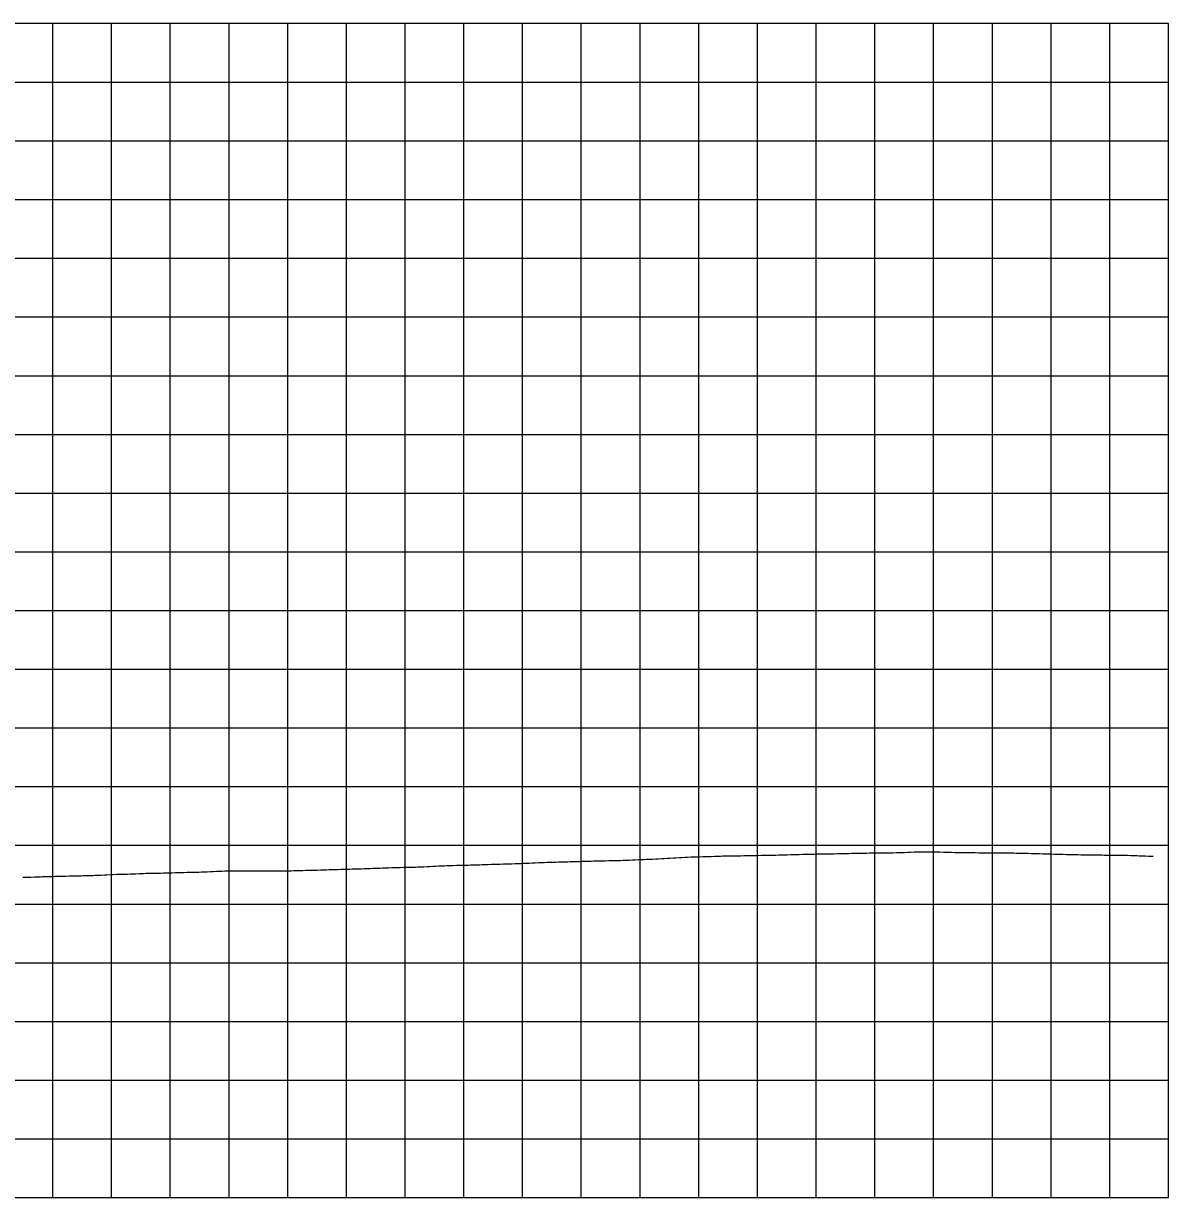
# Model space of a CAD drawing. Extents: x -7164 to 2214450, y -19642 to 253469.
# Drawn here: x 1625 to 2600, y 9000 to 10000 of the extents above; entities that cross this region are included whole.
import ezdxf

# ---------------------------------------------------------------- set-up
doc = ezdxf.new("R2010")
doc.units = 0
for name, color, linetype in [('DESIGN - PROFILE - Proposed Curve Text', 7, 'Continuous'), ('DESIGN - SCRATCH - User 1', 7, 'Continuous'), ('DESIGN - SHEET - Light Grid', 7, 'Continuous'), ('SURVEY - PROFILE - Ground Line with Text', 7, 'Continuous')]:
    doc.layers.add(name, color=color, linetype=linetype)

msp = doc.modelspace()

# ---------------------------------------------------------------- linework, layer by layer
at = {"layer": 'DESIGN - PROFILE - Proposed Curve Text'}
msp.add_line((1306.9, 9950), (2600, 9950), dxfattribs=at)
msp.add_line((1306.9, 9950), (2600, 9950), dxfattribs=at)
at = {"layer": 'DESIGN - SCRATCH - User 1'}
for p, q in [((2600, 10000), (0, 10000)), ((2600, 10000), (0, 10000)), ((2600, 9000), (2600, 10000)), ((2600, 9000), (2600, 10000)), ((0, 9000), (2600, 9000)), ((0, 9000), (2600, 9000))]:
    msp.add_line(p, q, dxfattribs=at)
at = {"layer": 'DESIGN - SHEET - Light Grid'}
for p, q in [((1650, 9000), (1650, 10000)), ((1650, 9000), (1650, 10000)), ((1700, 9000), (1700, 10000)), ((1700, 9000), (1700, 10000)), ((1750, 9000), (1750, 10000)), ((1750, 9000), (1750, 10000)), ((1800, 9000), (1800, 10000)), ((1800, 9000), (1800, 10000)), ((1850, 9000), (1850, 10000)), ((1850, 9000), (1850, 10000)), ((1900, 9000), (1900, 10000)), ((1900, 9000), (1900, 10000)), ((1950, 9000), (1950, 10000)), ((1950, 9000), (1950, 10000)), ((2000, 9000), (2000, 10000)), ((2000, 9000), (2000, 10000)), ((2050, 9000), (2050, 10000)), ((2050, 9000), (2050, 10000)), ((2100, 9000), (2100, 10000)), ((2100, 9000), (2100, 10000)), ((2150, 9000), (2150, 10000)), ((2150, 9000), (2150, 10000)), ((2200, 9000), (2200, 10000)), ((2200, 9000), (2200, 10000)), ((2250, 9000), (2250, 10000)), ((2250, 9000), (2250, 10000)), ((2300, 9000), (2300, 10000)), ((2300, 9000), (2300, 10000)), ((2350, 9000), (2350, 10000)), ((2350, 9000), (2350, 10000)), ((2400, 9000), (2400, 10000)), ((2400, 9000), (2400, 10000)), ((2450, 9000), (2450, 10000)), ((2450, 9000), (2450, 10000)), ((2500, 9000), (2500, 10000)), ((2500, 9000), (2500, 10000)), ((2550, 9000), (2550, 10000)), ((2550, 9000), (2550, 10000)), ((0, 9950), (2600, 9950)), ((0, 9950), (2600, 9950)), ((0, 9900), (2600, 9900)), ((0, 9900), (2600, 9900)), ((0, 9850), (2600, 9850)), ((0, 9850), (2600, 9850)), ((0, 9800), (2600, 9800)), ((0, 9800), (2600, 9800)), ((0, 9750), (2600, 9750)), ((0, 9750), (2600, 9750)), ((0, 9700), (2600, 9700)), ((0, 9700), (2600, 9700)), ((0, 9650), (2600, 9650)), ((0, 9650), (2600, 9650)), ((0, 9600), (2600, 9600)), ((0, 9600), (2600, 9600)), ((0, 9550), (2600, 9550)), ((0, 9550), (2600, 9550)), ((0, 9500), (2600, 9500)), ((0, 9500), (2600, 9500)), ((0, 9450), (2600, 9450)), ((0, 9450), (2600, 9450)), ((0, 9400), (2600, 9400)), ((0, 9400), (2600, 9400)), ((0, 9350), (2600, 9350)), ((0, 9350), (2600, 9350)), ((0, 9300), (2600, 9300)), ((0, 9300), (2600, 9300)), ((0, 9250), (2600, 9250)), ((0, 9250), (2600, 9250)), ((0, 9200), (2600, 9200)), ((0, 9200), (2600, 9200)), ((0, 9150), (2600, 9150)), ((0, 9150), (2600, 9150)), ((0, 9100), (2600, 9100)), ((0, 9100), (2600, 9100)), ((0, 9050), (2600, 9050)), ((0, 9050), (2600, 9050))]:
    msp.add_line(p, q, dxfattribs=at)
at = {"layer": 'SURVEY - PROFILE - Ground Line with Text'}
for points in [[(2178.5, 9289.3), (2180.5, 9289.4), (2183.5, 9289.6), (2185.5, 9289.7), (2188.5, 9289.9), (2190.5, 9290), (2193.5, 9290.1), (2195.5, 9290.1), (2198.5, 9290.2), (2200.5, 9290.3), (2203.5, 9290.4), (2205.5, 9290.5), (2208.5, 9290.6), (2210.5, 9290.6), (2213.4, 9290.7), (2215.5, 9290.8), (2218.4, 9290.8), (2220.5, 9290.9), (2223.4, 9290.9), (2225.5, 9291), (2228.4, 9291), (2230.5, 9291.1), (2233.4, 9291.1), (2235.5, 9291.1), (2238.4, 9291.2), (2240.5, 9291.2), (2243.4, 9291.3), (2245.5, 9291.3), (2248.4, 9291.4), (2250.5, 9291.4), (2253.4, 9291.5), (2255.5, 9291.5), (2258.4, 9291.6), (2260.5, 9291.6), (2263.4, 9291.7), (2265.5, 9291.7), (2268.3, 9291.8), (2270.4, 9291.9), (2273.3, 9292), (2275.4, 9292), (2278.3, 9292.1), (2280.4, 9292.2), (2283.3, 9292.2), (2285.4, 9292.3), (2288.3, 9292.4), (2290.4, 9292.4), (2293.3, 9292.5), (2295.4, 9292.5), (2298.3, 9292.5), (2300.4, 9292.6), (2303.3, 9292.6), (2305.4, 9292.7), (2308.3, 9292.7), (2310.4, 9292.7), (2313.3, 9292.8), (2315.4, 9292.8), (2318.3, 9292.9), (2320.3, 9292.9), (2323.2, 9293), (2325.3, 9293.1), (2328.2, 9293.1), (2330.4, 9293.2), (2333.2, 9293.3), (2335.4, 9293.3), (2338.2, 9293.4), (2340.4, 9293.4), (2343.2, 9293.4), (2345.4, 9293.5), (2348.3, 9293.5), (2350.3, 9293.5), (2353.3, 9293.5), (2355.3, 9293.6), (2358.3, 9293.6), (2360.3, 9293.6), (2363.3, 9293.6), (2365.3, 9293.7), (2368.3, 9293.8), (2370.3, 9293.8), (2373.3, 9294), (2375.3, 9294), (2378.4, 9294.2), (2380.3, 9294.2), (2383.4, 9294.3), (2385.3, 9294.3), (2388.4, 9294.5), (2390.3, 9294.5), (2393.3, 9294.4), (2395.2, 9294.4), (2398.3, 9294.4), (2400.2, 9294.3), (2403.3, 9294.3), (2405.2, 9294.3), (2408.3, 9294.2), (2410.2, 9294.2), (2413.3, 9294.1), (2415.2, 9294.1), (2418.3, 9294), (2420.2, 9294), (2423.3, 9293.9), (2425.2, 9293.9), (2428.3, 9293.9)], [(2178.5, 9289.3), (2180.5, 9289.4), (2183.5, 9289.6), (2185.5, 9289.7), (2188.5, 9289.9), (2190.5, 9290), (2193.5, 9290.1), (2195.5, 9290.1), (2198.5, 9290.2), (2200.5, 9290.3), (2203.5, 9290.4), (2205.5, 9290.5), (2208.5, 9290.6), (2210.5, 9290.6), (2213.4, 9290.7), (2215.5, 9290.8), (2218.4, 9290.8), (2220.5, 9290.9), (2223.4, 9290.9), (2225.5, 9291), (2228.4, 9291), (2230.5, 9291.1), (2233.4, 9291.1), (2235.5, 9291.1), (2238.4, 9291.2), (2240.5, 9291.2), (2243.4, 9291.3), (2245.5, 9291.3), (2248.4, 9291.4), (2250.5, 9291.4), (2253.4, 9291.5), (2255.5, 9291.5), (2258.4, 9291.6), (2260.5, 9291.6), (2263.4, 9291.7), (2265.5, 9291.7), (2268.3, 9291.8), (2270.4, 9291.9), (2273.3, 9292), (2275.4, 9292), (2278.3, 9292.1), (2280.4, 9292.2), (2283.3, 9292.2), (2285.4, 9292.3), (2288.3, 9292.4), (2290.4, 9292.4), (2293.3, 9292.5), (2295.4, 9292.5), (2298.3, 9292.5), (2300.4, 9292.6), (2303.3, 9292.6), (2305.4, 9292.7), (2308.3, 9292.7), (2310.4, 9292.7), (2313.3, 9292.8), (2315.4, 9292.8), (2318.3, 9292.9), (2320.3, 9292.9), (2323.2, 9293), (2325.3, 9293.1), (2328.2, 9293.1), (2330.4, 9293.2), (2333.2, 9293.3), (2335.4, 9293.3), (2338.2, 9293.4), (2340.4, 9293.4), (2343.2, 9293.4), (2345.4, 9293.5), (2348.3, 9293.5), (2350.3, 9293.5), (2353.3, 9293.5), (2355.3, 9293.6), (2358.3, 9293.6), (2360.3, 9293.6), (2363.3, 9293.6), (2365.3, 9293.7), (2368.3, 9293.8), (2370.3, 9293.8), (2373.3, 9294), (2375.3, 9294), (2378.4, 9294.2), (2380.3, 9294.2), (2383.4, 9294.3), (2385.3, 9294.3), (2388.4, 9294.5), (2390.3, 9294.5), (2393.3, 9294.4), (2395.2, 9294.4), (2398.3, 9294.4), (2400.2, 9294.3), (2403.3, 9294.3), (2405.2, 9294.3), (2408.3, 9294.2), (2410.2, 9294.2), (2413.3, 9294.1), (2415.2, 9294.1), (2418.3, 9294), (2420.2, 9294), (2423.3, 9293.9), (2425.2, 9293.9), (2428.3, 9293.9)], [(2428.3, 9293.9), (2430.3, 9293.9), (2433.2, 9293.8), (2435.3, 9293.8), (2438.2, 9293.7), (2440.3, 9293.7), (2443.2, 9293.7), (2445.2, 9293.7), (2448.2, 9293.7), (2450.2, 9293.7), (2453.2, 9293.7), (2455.2, 9293.6), (2458.2, 9293.6), (2460.2, 9293.6), (2463.2, 9293.6), (2465.2, 9293.6), (2468.2, 9293.5), (2470.2, 9293.4), (2473.2, 9293.3), (2475.2, 9293.3), (2478.2, 9293.2), (2480.2, 9293.2), (2483.1, 9293.1), (2485.2, 9293), (2488.1, 9292.9), (2490.2, 9292.9), (2493.1, 9292.8), (2495.2, 9292.8), (2498.1, 9292.7), (2500.2, 9292.6), (2503.1, 9292.5), (2505.2, 9292.5), (2508.1, 9292.4), (2510.2, 9292.4), (2513, 9292.3), (2515.2, 9292.2), (2518, 9292.2), (2520.2, 9292.1), (2523, 9292.1), (2525.2, 9292), (2528.1, 9292), (2530.2, 9291.9), (2533.1, 9291.9), (2535.2, 9291.8), (2537.3, 9291.8), (2543.1, 9291.8), (2545.2, 9291.7), (2548.1, 9291.7), (2550.2, 9291.7), (2553.1, 9291.7), (2555.2, 9291.6), (2558.1, 9291.6), (2560.2, 9291.6), (2563.1, 9291.6), (2565.2, 9291.5), (2568, 9291.4), (2570.1, 9291.3), (2573, 9291.2), (2575.1, 9291.1), (2578, 9291), (2580.1, 9290.9), (2583, 9290.8), (2585.1, 9290.8), (2587, 9290.7)], [(2428.3, 9293.9), (2430.3, 9293.9), (2433.2, 9293.8), (2435.3, 9293.8), (2438.2, 9293.7), (2440.3, 9293.7), (2443.2, 9293.7), (2445.2, 9293.7), (2448.2, 9293.7), (2450.2, 9293.7), (2453.2, 9293.7), (2455.2, 9293.6), (2458.2, 9293.6), (2460.2, 9293.6), (2463.2, 9293.6), (2465.2, 9293.6), (2468.2, 9293.5), (2470.2, 9293.4), (2473.2, 9293.3), (2475.2, 9293.3), (2478.2, 9293.2), (2480.2, 9293.2), (2483.1, 9293.1), (2485.2, 9293), (2488.1, 9292.9), (2490.2, 9292.9), (2493.1, 9292.8), (2495.2, 9292.8), (2498.1, 9292.7), (2500.2, 9292.6), (2503.1, 9292.5), (2505.2, 9292.5), (2508.1, 9292.4), (2510.2, 9292.4), (2513, 9292.3), (2515.2, 9292.2), (2518, 9292.2), (2520.2, 9292.1), (2523, 9292.1), (2525.2, 9292), (2528.1, 9292), (2530.2, 9291.9), (2533.1, 9291.9), (2535.2, 9291.8), (2537.3, 9291.8), (2543.1, 9291.8), (2545.2, 9291.7), (2548.1, 9291.7), (2550.2, 9291.7), (2553.1, 9291.7), (2555.2, 9291.6), (2558.1, 9291.6), (2560.2, 9291.6), (2563.1, 9291.6), (2565.2, 9291.5), (2568, 9291.4), (2570.1, 9291.3), (2573, 9291.2), (2575.1, 9291.1), (2578, 9291), (2580.1, 9290.9), (2583, 9290.8), (2585.1, 9290.8), (2587, 9290.7)], [(1686.1, 9274.5), (1689.2, 9274.6), (1691.1, 9274.7), (1694.1, 9274.8), (1696.1, 9274.9), (1699.1, 9275.1), (1701.1, 9275.1), (1704.1, 9275.3), (1706.1, 9275.3), (1708.7, 9275.4), (1710.8, 9275.4), (1713.7, 9275.5), (1715.8, 9275.6), (1718.7, 9275.7), (1720.8, 9275.8), (1723.5, 9276), (1725.7, 9276.1), (1726.8, 9276.1), (1727.1, 9276.1), (1729.3, 9276.2), (1731.5, 9276.2), (1734.3, 9276.3), (1736.5, 9276.3), (1739.3, 9276.4), (1741.6, 9276.4), (1744.3, 9276.5), (1746.6, 9276.5), (1749.3, 9276.6), (1751.6, 9276.6), (1754.3, 9276.7), (1756.6, 9276.8), (1759.3, 9276.8), (1761.6, 9276.9), (1764.3, 9277), (1766.5, 9277), (1769.3, 9277.1), (1771.5, 9277.2), (1774.3, 9277.2), (1776.5, 9277.3), (1779.3, 9277.5), (1781.5, 9277.5), (1784.3, 9277.7), (1786.5, 9277.7), (1789.3, 9277.9), (1791.5, 9277.9), (1794.3, 9278.1), (1796.5, 9278.2), (1799.3, 9278.3), (1801.5, 9278.4), (1803, 9278.3), (1805.2, 9278.4), (1808, 9278.3), (1810.3, 9278.4), (1813, 9278.3), (1815.2, 9278.3), (1818, 9278.3), (1820.2, 9278.3), (1823, 9278.3), (1825.2, 9278.3), (1828, 9278.2), (1830.3, 9278.3), (1833, 9278.2), (1835.3, 9278.3), (1838, 9278.2), (1840.3, 9278.3), (1843, 9278.2), (1845.3, 9278.3), (1848, 9278.3), (1850.3, 9278.3), (1853, 9278.4), (1855.3, 9278.5), (1858, 9278.5), (1860.3, 9278.6), (1863, 9278.6), (1865.3, 9278.7), (1868, 9278.7), (1870.3, 9278.8), (1873, 9278.8), (1875.3, 9278.9), (1878, 9279), (1880.3, 9279.1), (1883, 9279.2), (1885.3, 9279.3), (1888, 9279.4), (1890.3, 9279.4), (1893, 9279.5), (1895.3, 9279.6), (1898, 9279.7), (1900.3, 9279.8), (1902.8, 9279.8), (1905, 9279.9), (1907.8, 9280), (1910, 9280), (1912.8, 9280.1), (1915, 9280.2), (1917.8, 9280.2), (1920, 9280.3), (1922.8, 9280.4), (1925, 9280.4), (1925.8, 9280.5), (1928.6, 9280.6)], [(1686.1, 9274.5), (1689.2, 9274.6), (1691.1, 9274.7), (1694.1, 9274.8), (1696.1, 9274.9), (1699.1, 9275.1), (1701.1, 9275.1), (1704.1, 9275.3), (1706.1, 9275.3), (1708.7, 9275.4), (1710.8, 9275.4), (1713.7, 9275.5), (1715.8, 9275.6), (1718.7, 9275.7), (1720.8, 9275.8), (1723.5, 9276), (1725.7, 9276.1), (1726.8, 9276.1), (1727.1, 9276.1), (1729.3, 9276.2), (1731.5, 9276.2), (1734.3, 9276.3), (1736.5, 9276.3), (1739.3, 9276.4), (1741.6, 9276.4), (1744.3, 9276.5), (1746.6, 9276.5), (1749.3, 9276.6), (1751.6, 9276.6), (1754.3, 9276.7), (1756.6, 9276.8), (1759.3, 9276.8), (1761.6, 9276.9), (1764.3, 9277), (1766.5, 9277), (1769.3, 9277.1), (1771.5, 9277.2), (1774.3, 9277.2), (1776.5, 9277.3), (1779.3, 9277.5), (1781.5, 9277.5), (1784.3, 9277.7), (1786.5, 9277.7), (1789.3, 9277.9), (1791.5, 9277.9), (1794.3, 9278.1), (1796.5, 9278.2), (1799.3, 9278.3), (1801.5, 9278.4), (1803, 9278.3), (1805.2, 9278.4), (1808, 9278.3), (1810.3, 9278.4), (1813, 9278.3), (1815.2, 9278.3), (1818, 9278.3), (1820.2, 9278.3), (1823, 9278.3), (1825.2, 9278.3), (1828, 9278.2), (1830.3, 9278.3), (1833, 9278.2), (1835.3, 9278.3), (1838, 9278.2), (1840.3, 9278.3), (1843, 9278.2), (1845.3, 9278.3), (1848, 9278.3), (1850.3, 9278.3), (1853, 9278.4), (1855.3, 9278.5), (1858, 9278.5), (1860.3, 9278.6), (1863, 9278.6), (1865.3, 9278.7), (1868, 9278.7), (1870.3, 9278.8), (1873, 9278.8), (1875.3, 9278.9), (1878, 9279), (1880.3, 9279.1), (1883, 9279.2), (1885.3, 9279.3), (1888, 9279.4), (1890.3, 9279.4), (1893, 9279.5), (1895.3, 9279.6), (1898, 9279.7), (1900.3, 9279.8), (1902.8, 9279.8), (1905, 9279.9), (1907.8, 9280), (1910, 9280), (1912.8, 9280.1), (1915, 9280.2), (1917.8, 9280.2), (1920, 9280.3), (1922.8, 9280.4), (1925, 9280.4), (1925.8, 9280.5), (1928.6, 9280.6)], [(1928.6, 9280.6), (1930.8, 9280.7), (1933.6, 9280.8), (1935.8, 9280.8), (1938.6, 9281), (1940.8, 9281), (1943.7, 9281.1), (1945.8, 9281.2), (1948.7, 9281.3), (1950.8, 9281.3), (1953.7, 9281.4), (1955.8, 9281.4), (1958.7, 9281.5), (1960.8, 9281.6), (1963.7, 9281.7), (1965.8, 9281.7), (1968.6, 9281.9), (1970.7, 9281.9), (1973.6, 9282.1), (1975.7, 9282.2), (1978.6, 9282.4), (1980.7, 9282.4), (1983.6, 9282.6), (1985.7, 9282.7), (1988.6, 9282.8), (1990.7, 9282.9), (1993.6, 9283), (1995.7, 9283), (1998.6, 9283.1), (2000.7, 9283.2), (2003.6, 9283.2), (2005.7, 9283.3), (2008.6, 9283.4), (2010.7, 9283.4), (2013.6, 9283.5), (2015.7, 9283.6), (2018.6, 9283.6), (2020.7, 9283.7), (2023.6, 9283.8), (2025.7, 9283.9), (2028.6, 9283.9), (2030.7, 9284), (2033.6, 9284.1), (2035.7, 9284.1), (2038.6, 9284.2), (2040.7, 9284.3), (2043.6, 9284.4), (2045.7, 9284.5), (2048.6, 9284.6), (2050.7, 9284.7), (2053.6, 9284.8), (2055.7, 9284.9), (2058.6, 9285.1), (2060.7, 9285.1), (2063.6, 9285.3), (2065.7, 9285.3), (2068.5, 9285.4), (2070.6, 9285.5), (2073.5, 9285.6), (2075.6, 9285.7), (2078.5, 9285.7), (2080.6, 9285.8), (2083.5, 9285.9), (2085.6, 9286), (2088.5, 9286), (2090.6, 9286.1), (2093.5, 9286.2), (2095.6, 9286.3), (2098.5, 9286.3), (2100.6, 9286.4), (2103.4, 9286.5), (2105.6, 9286.5), (2108.4, 9286.6), (2110.6, 9286.7), (2113.4, 9286.7), (2115.6, 9286.8), (2118.4, 9286.9), (2120.6, 9286.9), (2123.4, 9287), (2125.6, 9287), (2128.5, 9287.1), (2130.6, 9287.2), (2133.5, 9287.2), (2135.6, 9287.3), (2138.5, 9287.3), (2140.6, 9287.4), (2143.5, 9287.5), (2145.5, 9287.6), (2148.5, 9287.8), (2150.5, 9287.9), (2153.5, 9288), (2155.5, 9288.1), (2158.5, 9288.3), (2160.5, 9288.3), (2163.5, 9288.5), (2165.5, 9288.6), (2168.5, 9288.8), (2170.5, 9288.8), (2173.5, 9289.1), (2175.5, 9289.1), (2178.5, 9289.3)], [(1928.6, 9280.6), (1930.8, 9280.7), (1933.6, 9280.8), (1935.8, 9280.8), (1938.6, 9281), (1940.8, 9281), (1943.7, 9281.1), (1945.8, 9281.2), (1948.7, 9281.3), (1950.8, 9281.3), (1953.7, 9281.4), (1955.8, 9281.4), (1958.7, 9281.5), (1960.8, 9281.6), (1963.7, 9281.7), (1965.8, 9281.7), (1968.6, 9281.9), (1970.7, 9281.9), (1973.6, 9282.1), (1975.7, 9282.2), (1978.6, 9282.4), (1980.7, 9282.4), (1983.6, 9282.6), (1985.7, 9282.7), (1988.6, 9282.8), (1990.7, 9282.9), (1993.6, 9283), (1995.7, 9283), (1998.6, 9283.1), (2000.7, 9283.2), (2003.6, 9283.2), (2005.7, 9283.3), (2008.6, 9283.4), (2010.7, 9283.4), (2013.6, 9283.5), (2015.7, 9283.6), (2018.6, 9283.6), (2020.7, 9283.7), (2023.6, 9283.8), (2025.7, 9283.9), (2028.6, 9283.9), (2030.7, 9284), (2033.6, 9284.1), (2035.7, 9284.1), (2038.6, 9284.2), (2040.7, 9284.3), (2043.6, 9284.4), (2045.7, 9284.5), (2048.6, 9284.6), (2050.7, 9284.7), (2053.6, 9284.8), (2055.7, 9284.9), (2058.6, 9285.1), (2060.7, 9285.1), (2063.6, 9285.3), (2065.7, 9285.3), (2068.5, 9285.4), (2070.6, 9285.5), (2073.5, 9285.6), (2075.6, 9285.7), (2078.5, 9285.7), (2080.6, 9285.8), (2083.5, 9285.9), (2085.6, 9286), (2088.5, 9286), (2090.6, 9286.1), (2093.5, 9286.2), (2095.6, 9286.3), (2098.5, 9286.3), (2100.6, 9286.4), (2103.4, 9286.5), (2105.6, 9286.5), (2108.4, 9286.6), (2110.6, 9286.7), (2113.4, 9286.7), (2115.6, 9286.8), (2118.4, 9286.9), (2120.6, 9286.9), (2123.4, 9287), (2125.6, 9287), (2128.5, 9287.1), (2130.6, 9287.2), (2133.5, 9287.2), (2135.6, 9287.3), (2138.5, 9287.3), (2140.6, 9287.4), (2143.5, 9287.5), (2145.5, 9287.6), (2148.5, 9287.8), (2150.5, 9287.9), (2153.5, 9288), (2155.5, 9288.1), (2158.5, 9288.3), (2160.5, 9288.3), (2163.5, 9288.5), (2165.5, 9288.6), (2168.5, 9288.8), (2170.5, 9288.8), (2173.5, 9289.1), (2175.5, 9289.1), (2178.5, 9289.3)], [(1624.4, 9272.8), (1626.3, 9272.9), (1629.4, 9273), (1631.3, 9273), (1634.4, 9273.1), (1636.3, 9273.2), (1639.4, 9273.2), (1641.3, 9273.3), (1644.4, 9273.4), (1646.3, 9273.4), (1649.4, 9273.5), (1651.3, 9273.6), (1654.4, 9273.6), (1656.3, 9273.7), (1659.2, 9273.8), (1661.1, 9273.8), (1664.2, 9273.9), (1666.1, 9273.9), (1669.2, 9274), (1671.1, 9274.1), (1674.2, 9274.1), (1676.1, 9274.2), (1679.2, 9274.2), (1681.1, 9274.3), (1684.2, 9274.4), (1686.1, 9274.5)], [(1624.4, 9272.8), (1626.3, 9272.9), (1629.4, 9273), (1631.3, 9273), (1634.4, 9273.1), (1636.3, 9273.2), (1639.4, 9273.2), (1641.3, 9273.3), (1644.4, 9273.4), (1646.3, 9273.4), (1649.4, 9273.5), (1651.3, 9273.6), (1654.4, 9273.6), (1656.3, 9273.7), (1659.2, 9273.8), (1661.1, 9273.8), (1664.2, 9273.9), (1666.1, 9273.9), (1669.2, 9274), (1671.1, 9274.1), (1674.2, 9274.1), (1676.1, 9274.2), (1679.2, 9274.2), (1681.1, 9274.3), (1684.2, 9274.4), (1686.1, 9274.5)]]:
    msp.add_lwpolyline(points, dxfattribs=at)

doc.saveas('drawing.dxf')
